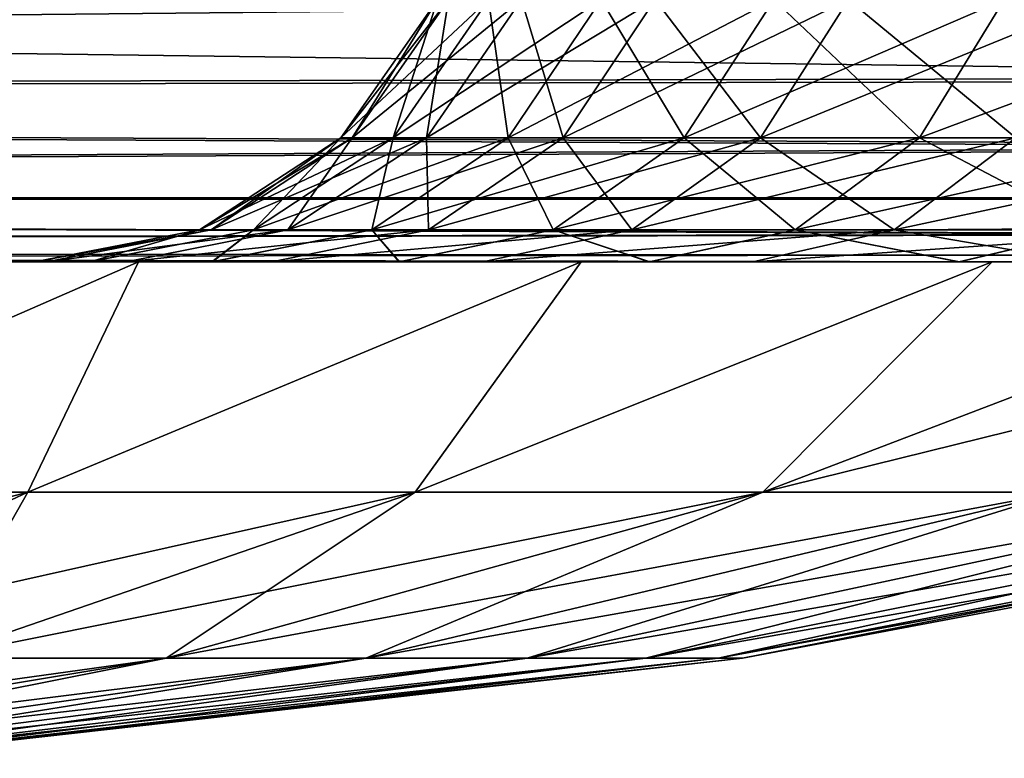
# Model space of a CAD drawing. Header units: millimetres. Extents: x -44.7 to 52.5, y -25.6 to 0.
# Tile 344 of 440: x 39.2 to 40.3, y -25.6 to -24.7. Entities that reach past the tile are written whole.
import ezdxf

# ---------------------------------------------------------------- set-up
doc = ezdxf.new("R2010")
doc.units = ezdxf.units.MM
doc.header["$LTSCALE"] = 65.185185
for name, color, linetype in [('17', 7, 'CONTINUOUS'), ('2', 7, 'CONTINUOUS'), ('25', 7, 'CONTINUOUS'), ('308', 7, 'CONTINUOUS'), ('309', 7, 'CONTINUOUS'), ('312', 7, 'CONTINUOUS'), ('313', 7, 'CONTINUOUS'), ('398', 7, 'CONTINUOUS'), ('402', 7, 'CONTINUOUS')]:
    doc.layers.add(name, color=color, linetype=linetype)

msp = doc.modelspace()

# ---------------------------------------------------------------- linework, layer by layer
at = {"layer": '17', "linetype": 'Continuous'}
for points in [[(29.627, -24.8153, -36.6852), (29.6262, -24.6375, -37.1345), (41.4876, -24.7941, -36.7486), (29.627, -24.8153, -36.6852)], [(41.4876, -24.7941, -36.7486), (29.6262, -24.6375, -37.1345), (41.7952, -24.6986, -36.9979), (41.4876, -24.7941, -36.7486)], [(41.2154, -24.8711, -36.4963), (29.627, -24.8153, -36.6852), (41.4876, -24.7941, -36.7486), (41.2154, -24.8711, -36.4963)], [(29.6274, -24.9276, -36.253), (29.627, -24.8153, -36.6852), (41.2154, -24.8711, -36.4963), (29.6274, -24.9276, -36.253)], [(40.9748, -24.9292, -36.2451), (29.6274, -24.9276, -36.253), (41.2154, -24.8711, -36.4963), (40.9748, -24.9292, -36.2451)], [(29.6277, -24.9845, -35.8577), (29.6274, -24.9276, -36.253), (40.7623, -24.9693, -35.997), (29.6277, -24.9845, -35.8577)], [(40.7623, -24.9693, -35.997), (29.6274, -24.9276, -36.253), (40.9748, -24.9292, -36.2451), (40.7623, -24.9693, -35.997)], [(40.5743, -24.9925, -35.7534), (29.6277, -24.9845, -35.8577), (40.7623, -24.9693, -35.997), (40.5743, -24.9925, -35.7534)], [(40.4079, -25, -35.5148), (29.6278, -25, -35.5148), (29.6277, -24.9845, -35.8577), (40.4079, -25, -35.5148)], [(40.4079, -25, -35.5148), (29.6277, -24.9845, -35.8577), (40.5743, -24.9925, -35.7534), (40.4079, -25, -35.5148)]]:
    msp.add_3dface(points, dxfattribs=at)
at = {"layer": '2', "linetype": 'Continuous'}
for points in [[(29.6278, -25, -35.5148), (40.4079, -25, -35.5148), (29.6278, -25, -35.2278), (29.6278, -25, -35.5148)], [(29.6278, -25, -35.2278), (40.4079, -25, -35.5148), (33.85, -25, -35.2278), (29.6278, -25, -35.2278)], [(29.6278, -25, 35.5148), (33.85, -25, 35.2278), (40.035, -25, 34.9649), (29.6278, -25, 35.5148)], [(40.4079, -25, 35.5148), (29.6278, -25, 35.5148), (40.035, -25, 34.9649), (40.4079, -25, 35.5148)], [(40.4079, -25, -35.5148), (40.0352, -25, -34.9652), (33.85, -25, -31.2722), (40.4079, -25, -35.5148)], [(33.85, -25, -31.2722), (40.0352, -25, -34.9652), (34.5826, -25, -26.0785), (33.85, -25, -31.2722)], [(33.85, -25, -35.2278), (40.4079, -25, -35.5148), (33.85, -25, -31.2722), (33.85, -25, -35.2278)], [(40.035, -25, 34.9649), (33.85, -25, 35.2278), (39.7292, -25, 34.3786), (40.035, -25, 34.9649)], [(39.7292, -25, 34.3786), (33.85, -25, 35.2278), (39.4901, -25, 33.7552), (39.7292, -25, 34.3786)], [(39.4901, -25, 33.7552), (33.85, -25, 35.2278), (39.3251, -25, 33.1111), (39.4901, -25, 33.7552)], [(39.3251, -25, 33.1111), (33.85, -25, 35.2278), (39.2348, -25, 32.4513), (39.3251, -25, 33.1111)], [(39.2348, -25, 32.4513), (33.85, -25, 35.2278), (39.2213, -25, 31.7855), (39.2348, -25, 32.4513)], [(39.2213, -25, 31.7855), (33.85, -25, 35.2278), (38.8137, -25, 27.9162), (39.2213, -25, 31.7855)], [(34.5826, -25, -26.0785), (40.0352, -25, -34.9652), (34.8969, -25, -26.5238), (34.5826, -25, -26.0785)], [(34.8969, -25, -26.5238), (40.0352, -25, -34.9652), (35.2701, -25, -26.9236), (34.8969, -25, -26.5238)], [(35.2701, -25, -26.9236), (40.0352, -25, -34.9652), (35.6935, -25, -27.2679), (35.2701, -25, -26.9236)], [(36.1593, -25, -27.5512), (35.6935, -25, -27.2679), (39.7294, -25, -34.3791), (36.1593, -25, -27.5512)], [(40.0352, -25, -34.9652), (39.7294, -25, -34.3791), (35.6935, -25, -27.2679), (40.0352, -25, -34.9652)], [(36.1593, -25, -27.5512), (39.7294, -25, -34.3791), (36.661, -25, -27.7692), (36.1593, -25, -27.5512)], [(36.661, -25, -27.7692), (39.7294, -25, -34.3791), (37.1863, -25, -27.9162), (36.661, -25, -27.7692)], [(39.7294, -25, -34.3791), (39.4903, -25, -33.7559), (37.1863, -25, -27.9162), (39.7294, -25, -34.3791)], [(37.1863, -25, -27.9162), (39.4903, -25, -33.7559), (37.7265, -25, -27.9906), (37.1863, -25, -27.9162)], [(39.4903, -25, -33.7559), (39.3252, -25, -33.112), (37.7265, -25, -27.9906), (39.4903, -25, -33.7559)], [(37.7265, -25, -27.9906), (39.3252, -25, -33.112), (38.2735, -25, -27.9906), (37.7265, -25, -27.9906)], [(39.3252, -25, -33.112), (39.2349, -25, -32.4524), (38.2735, -25, -27.9906), (39.3252, -25, -33.112)], [(38.2735, -25, -27.9906), (39.2349, -25, -32.4524), (38.8137, -25, -27.9162), (38.2735, -25, -27.9906)], [(39.2213, -25, -31.7867), (39.2838, -25, -31.1252), (38.8137, -25, -27.9162), (39.2213, -25, -31.7867)], [(38.8137, -25, -27.9162), (39.2838, -25, -31.1252), (39.339, -25, -27.7692), (38.8137, -25, -27.9162)], [(39.2349, -25, -32.4524), (39.2213, -25, -31.7867), (38.8137, -25, -27.9162), (39.2349, -25, -32.4524)], [(39.339, -25, 27.7692), (39.2213, -25, 31.7855), (38.8137, -25, 27.9162), (39.339, -25, 27.7692)], [(39.339, -25, 20.2308), (38.8137, -25, 20.0838), (39.339, -25, -20.2308), (39.339, -25, 20.2308)], [(39.339, -25, -20.2308), (38.8137, -25, 20.0838), (38.8137, -25, -20.0838), (39.339, -25, -20.2308)], [(39.284, -25, 31.1239), (39.2213, -25, 31.7855), (39.339, -25, 27.7692), (39.284, -25, 31.1239)], [(39.2838, -25, -31.1252), (39.4224, -25, -30.4733), (39.339, -25, -27.7692), (39.2838, -25, -31.1252)], [(39.4228, -25, 30.472), (39.284, -25, 31.1239), (39.339, -25, 27.7692), (39.4228, -25, 30.472)], [(39.4224, -25, -30.4733), (39.6344, -25, -29.8437), (39.339, -25, -27.7692), (39.4224, -25, -30.4733)], [(39.339, -25, -27.7692), (39.6344, -25, -29.8437), (39.8407, -25, -27.5512), (39.339, -25, -27.7692)], [(39.8407, -25, 27.5512), (39.4228, -25, 30.472), (39.339, -25, 27.7692), (39.8407, -25, 27.5512)], [(39.8407, -25, 20.4488), (39.339, -25, 20.2308), (39.8407, -25, -20.4488), (39.8407, -25, 20.4488)], [(39.8407, -25, -20.4488), (39.339, -25, 20.2308), (39.339, -25, -20.2308), (39.8407, -25, -20.4488)], [(39.6349, -25, 29.8424), (39.4228, -25, 30.472), (39.8407, -25, 27.5512), (39.6349, -25, 29.8424)], [(39.6344, -25, -29.8437), (39.9176, -25, -29.2412), (39.8407, -25, -27.5512), (39.6344, -25, -29.8437)], [(39.9183, -25, 29.24), (39.6349, -25, 29.8424), (39.8407, -25, 27.5512), (39.9183, -25, 29.24)], [(39.9176, -25, -29.2412), (40.2685, -25, -28.6755), (39.8407, -25, -27.5512), (39.9176, -25, -29.2412)], [(39.8407, -25, -27.5512), (40.2685, -25, -28.6755), (40.3065, -25, -27.2679), (39.8407, -25, -27.5512)], [(40.3065, -25, 27.2679), (39.9183, -25, 29.24), (39.8407, -25, 27.5512), (40.3065, -25, 27.2679)], [(40.3065, -25, 20.7321), (39.8407, -25, 20.4488), (40.3065, -25, -20.7321), (40.3065, -25, 20.7321)], [(40.3065, -25, -20.7321), (39.8407, -25, 20.4488), (39.8407, -25, -20.4488), (40.3065, -25, -20.7321)], [(40.2693, -25, 28.6743), (39.9183, -25, 29.24), (40.3065, -25, 27.2679), (40.2693, -25, 28.6743)], [(40.2685, -25, -28.6755), (40.6809, -25, -28.1547), (40.3065, -25, -27.2679), (40.2685, -25, -28.6755)], [(40.6819, -25, 28.1536), (40.2693, -25, 28.6743), (40.3065, -25, 27.2679), (40.6819, -25, 28.1536)], [(40.3065, -25, -27.2679), (40.6809, -25, -28.1547), (40.7299, -25, -26.9236), (40.3065, -25, -27.2679)], [(40.7299, -25, 26.9236), (40.6819, -25, 28.1536), (40.3065, -25, 27.2679), (40.7299, -25, 26.9236)], [(40.7299, -25, 21.0764), (40.3065, -25, 20.7321), (40.7299, -25, -21.0764), (40.7299, -25, 21.0764)], [(40.7299, -25, -21.0764), (40.3065, -25, 20.7321), (40.3065, -25, -20.7321), (40.7299, -25, -21.0764)]]:
    msp.add_3dface(points, dxfattribs=at)
at = {"layer": '25', "linetype": 'Continuous'}
for points in [[(29.6262, -24.6375, 37.1345), (29.627, -24.8153, 36.6852), (41.9451, -24.6502, 37.1073), (29.6262, -24.6375, 37.1345)], [(41.9451, -24.6502, 37.1073), (29.627, -24.8153, 36.6852), (41.8108, -24.6936, 37.0097), (41.9451, -24.6502, 37.1073)], [(41.8108, -24.6936, 37.0097), (29.627, -24.8153, 36.6852), (41.5004, -24.7903, 36.7597), (41.8108, -24.6936, 37.0097)], [(41.5004, -24.7903, 36.7597), (29.627, -24.8153, 36.6852), (41.2254, -24.8684, 36.5061), (41.5004, -24.7903, 36.7597)], [(29.627, -24.8153, 36.6852), (29.6274, -24.9276, 36.253), (41.2254, -24.8684, 36.5061), (29.627, -24.8153, 36.6852)], [(41.2254, -24.8684, 36.5061), (29.6274, -24.9276, 36.253), (40.9821, -24.9276, 36.253), (41.2254, -24.8684, 36.5061)], [(29.6274, -24.9276, 36.253), (29.6277, -24.9845, 35.8577), (40.7669, -24.9686, 36.0027), (29.6274, -24.9276, 36.253)], [(40.9821, -24.9276, 36.253), (29.6274, -24.9276, 36.253), (40.7669, -24.9686, 36.0027), (40.9821, -24.9276, 36.253)], [(40.7669, -24.9686, 36.0027), (29.6277, -24.9845, 35.8577), (40.5765, -24.9923, 35.7564), (40.7669, -24.9686, 36.0027)], [(29.6277, -24.9845, 35.8577), (29.6278, -25, 35.5148), (40.5765, -24.9923, 35.7564), (29.6277, -24.9845, 35.8577)], [(29.6278, -25, 35.5148), (40.4079, -25, 35.5148), (40.5765, -24.9923, 35.7564), (29.6278, -25, 35.5148)]]:
    msp.add_3dface(points, dxfattribs=at)
at = {"layer": '308', "linetype": 'Continuous'}
for points in [[(38.8137, -25, 20.0838), (39.339, -25, 20.2308), (38.7417, -25.261, 21.0709), (38.8137, -25, 20.0838)], [(38.7417, -25.261, 21.0709), (39.339, -25, 20.2308), (39.2137, -25.261, 21.233), (38.7417, -25.261, 21.0709)], [(39.339, -25, 20.2308), (39.8407, -25, 20.4488), (39.2137, -25.261, 21.233), (39.339, -25, 20.2308)], [(39.2137, -25.261, 21.233), (39.8407, -25, 20.4488), (39.6526, -25.261, 21.4705), (39.2137, -25.261, 21.233)], [(39.8407, -25, 20.4488), (40.3065, -25, 20.7321), (39.6526, -25.261, 21.4705), (39.8407, -25, 20.4488)], [(39.6526, -25.261, 21.4705), (40.3065, -25, 20.7321), (40.0464, -25.261, 21.777), (39.6526, -25.261, 21.4705)], [(40.3065, -25, 20.7321), (40.7299, -25, 21.0764), (40.0464, -25.261, 21.777), (40.3065, -25, 20.7321)], [(40.7299, -25, 21.0764), (41.1031, -25, 21.4762), (40.0464, -25.261, 21.777), (40.7299, -25, 21.0764)], [(40.0464, -25.261, 21.777), (41.1031, -25, 21.4762), (40.3844, -25.261, 22.1441), (40.0464, -25.261, 21.777)], [(38.7417, -25.261, 21.0709), (39.2137, -25.261, 21.233), (38.4967, -25.449, 22.0385), (38.7417, -25.261, 21.0709)], [(39.2137, -25.261, 21.233), (38.8128, -25.449, 22.147), (38.4967, -25.449, 22.0385), (39.2137, -25.261, 21.233)], [(39.2137, -25.261, 21.233), (39.6526, -25.261, 21.4705), (38.8128, -25.449, 22.147), (39.2137, -25.261, 21.233)], [(39.6526, -25.261, 21.4705), (39.1067, -25.449, 22.3061), (38.8128, -25.449, 22.147), (39.6526, -25.261, 21.4705)], [(39.6526, -25.261, 21.4705), (40.0464, -25.261, 21.777), (39.1067, -25.449, 22.3061), (39.6526, -25.261, 21.4705)], [(40.0464, -25.261, 21.777), (39.3704, -25.449, 22.5114), (39.1067, -25.449, 22.3061), (40.0464, -25.261, 21.777)], [(40.0464, -25.261, 21.777), (40.3844, -25.261, 22.1441), (39.3704, -25.449, 22.5114), (40.0464, -25.261, 21.777)], [(40.3844, -25.261, 22.1441), (39.5967, -25.449, 22.7572), (39.3704, -25.449, 22.5114), (40.3844, -25.261, 22.1441)], [(40.3844, -25.261, 22.1441), (40.6574, -25.261, 22.5619), (39.5967, -25.449, 22.7572), (40.3844, -25.261, 22.1441)], [(40.6574, -25.261, 22.5619), (39.7795, -25.449, 23.037), (39.5967, -25.449, 22.7572), (40.6574, -25.261, 22.5619)], [(40.6574, -25.261, 22.5619), (40.8578, -25.261, 23.0189), (39.7795, -25.449, 23.037), (40.6574, -25.261, 22.5619)], [(40.8578, -25.261, 23.0189), (39.9137, -25.449, 23.343), (39.7795, -25.449, 23.037), (40.8578, -25.261, 23.0189)], [(40.8578, -25.261, 23.0189), (40.9803, -25.261, 23.5027), (39.9137, -25.449, 23.343), (40.8578, -25.261, 23.0189)], [(40.9803, -25.261, 23.5027), (39.9958, -25.449, 23.667), (39.9137, -25.449, 23.343), (40.9803, -25.261, 23.5027)], [(40.9803, -25.261, 23.5027), (41.0215, -25.261, 24), (39.9958, -25.449, 23.667), (40.9803, -25.261, 23.5027)], [(41.0215, -25.261, 24), (40.0234, -25.449, 24), (39.9958, -25.449, 23.667), (41.0215, -25.261, 24)], [(38.6868, -25.5622, 23.254), (38.5546, -25.5622, 23.1511), (39.3704, -25.449, 22.5114), (38.6868, -25.5622, 23.254)], [(39.3704, -25.449, 22.5114), (38.5546, -25.5622, 23.1511), (39.1067, -25.449, 22.3061), (39.3704, -25.449, 22.5114)], [(38.8002, -25.5622, 23.3772), (38.6868, -25.5622, 23.254), (39.5967, -25.449, 22.7572), (38.8002, -25.5622, 23.3772)], [(39.5967, -25.449, 22.7572), (38.6868, -25.5622, 23.254), (39.3704, -25.449, 22.5114), (39.5967, -25.449, 22.7572)], [(38.8918, -25.5622, 23.5174), (38.8002, -25.5622, 23.3772), (39.7795, -25.449, 23.037), (38.8918, -25.5622, 23.5174)], [(39.7795, -25.449, 23.037), (38.8002, -25.5622, 23.3772), (39.5967, -25.449, 22.7572), (39.7795, -25.449, 23.037)], [(38.9591, -25.5622, 23.6708), (38.8918, -25.5622, 23.5174), (39.9137, -25.449, 23.343), (38.9591, -25.5622, 23.6708)], [(39.9137, -25.449, 23.343), (38.8918, -25.5622, 23.5174), (39.7795, -25.449, 23.037), (39.9137, -25.449, 23.343)], [(39.0002, -25.5622, 23.8331), (38.9591, -25.5622, 23.6708), (39.9958, -25.449, 23.667), (39.0002, -25.5622, 23.8331)], [(39.9958, -25.449, 23.667), (38.9591, -25.5622, 23.6708), (39.9137, -25.449, 23.343), (39.9958, -25.449, 23.667)], [(39.014, -25.5622, 24), (39.0002, -25.5622, 23.8331), (40.0234, -25.449, 24), (39.014, -25.5622, 24)], [(40.0234, -25.449, 24), (39.0002, -25.5622, 23.8331), (39.9958, -25.449, 23.667), (40.0234, -25.449, 24)]]:
    msp.add_3dface(points, dxfattribs=at)
at = {"layer": '309', "linetype": 'Continuous'}
for points in [[(39.339, -25, 27.7692), (38.8137, -25, 27.9162), (38.7417, -25.261, 26.9291), (39.339, -25, 27.7692)], [(39.2137, -25.261, 26.767), (39.339, -25, 27.7692), (38.7417, -25.261, 26.9291), (39.2137, -25.261, 26.767)], [(39.8407, -25, 27.5512), (39.339, -25, 27.7692), (39.2137, -25.261, 26.767), (39.8407, -25, 27.5512)], [(39.6526, -25.261, 26.5295), (39.8407, -25, 27.5512), (39.2137, -25.261, 26.767), (39.6526, -25.261, 26.5295)], [(40.3065, -25, 27.2679), (39.8407, -25, 27.5512), (39.6526, -25.261, 26.5295), (40.3065, -25, 27.2679)], [(40.0464, -25.261, 26.223), (40.3065, -25, 27.2679), (39.6526, -25.261, 26.5295), (40.0464, -25.261, 26.223)], [(40.7299, -25, 26.9236), (40.3065, -25, 27.2679), (40.0464, -25.261, 26.223), (40.7299, -25, 26.9236)], [(40.3844, -25.261, 25.8559), (40.7299, -25, 26.9236), (40.0464, -25.261, 26.223), (40.3844, -25.261, 25.8559)], [(39.2137, -25.261, 26.767), (38.7417, -25.261, 26.9291), (38.8128, -25.449, 25.853), (39.2137, -25.261, 26.767)], [(39.2137, -25.261, 26.767), (38.8128, -25.449, 25.853), (39.1067, -25.449, 25.6939), (39.2137, -25.261, 26.767)], [(39.6526, -25.261, 26.5295), (39.2137, -25.261, 26.767), (39.1067, -25.449, 25.6939), (39.6526, -25.261, 26.5295)], [(39.6526, -25.261, 26.5295), (39.1067, -25.449, 25.6939), (39.3704, -25.449, 25.4886), (39.6526, -25.261, 26.5295)], [(40.0464, -25.261, 26.223), (39.6526, -25.261, 26.5295), (39.3704, -25.449, 25.4886), (40.0464, -25.261, 26.223)], [(40.0464, -25.261, 26.223), (39.3704, -25.449, 25.4886), (39.5967, -25.449, 25.2428), (40.0464, -25.261, 26.223)], [(40.3844, -25.261, 25.8559), (40.0464, -25.261, 26.223), (39.5967, -25.449, 25.2428), (40.3844, -25.261, 25.8559)], [(40.3844, -25.261, 25.8559), (39.5967, -25.449, 25.2428), (39.7795, -25.449, 24.963), (40.3844, -25.261, 25.8559)], [(40.6574, -25.261, 25.4381), (40.3844, -25.261, 25.8559), (39.7795, -25.449, 24.963), (40.6574, -25.261, 25.4381)], [(40.6574, -25.261, 25.4381), (39.7795, -25.449, 24.963), (39.9137, -25.449, 24.657), (40.6574, -25.261, 25.4381)], [(40.8578, -25.261, 24.9811), (40.6574, -25.261, 25.4381), (39.9137, -25.449, 24.657), (40.8578, -25.261, 24.9811)], [(40.8578, -25.261, 24.9811), (39.9137, -25.449, 24.657), (39.9958, -25.449, 24.333), (40.8578, -25.261, 24.9811)], [(40.0234, -25.449, 24), (40.9803, -25.261, 24.4973), (39.9958, -25.449, 24.333), (40.0234, -25.449, 24)], [(40.9803, -25.261, 24.4973), (40.8578, -25.261, 24.9811), (39.9958, -25.449, 24.333), (40.9803, -25.261, 24.4973)], [(40.0234, -25.449, 24), (41.0215, -25.261, 24), (40.9803, -25.261, 24.4973), (40.0234, -25.449, 24)], [(38.6868, -25.5622, 24.746), (38.8002, -25.5622, 24.6228), (39.3704, -25.449, 25.4886), (38.6868, -25.5622, 24.746)], [(39.1067, -25.449, 25.6939), (38.6868, -25.5622, 24.746), (39.3704, -25.449, 25.4886), (39.1067, -25.449, 25.6939)], [(38.8002, -25.5622, 24.6228), (38.8918, -25.5622, 24.4826), (39.5967, -25.449, 25.2428), (38.8002, -25.5622, 24.6228)], [(39.3704, -25.449, 25.4886), (38.8002, -25.5622, 24.6228), (39.5967, -25.449, 25.2428), (39.3704, -25.449, 25.4886)], [(38.8918, -25.5622, 24.4826), (38.9591, -25.5622, 24.3292), (39.7795, -25.449, 24.963), (38.8918, -25.5622, 24.4826)], [(39.5967, -25.449, 25.2428), (38.8918, -25.5622, 24.4826), (39.7795, -25.449, 24.963), (39.5967, -25.449, 25.2428)], [(38.9591, -25.5622, 24.3292), (39.0002, -25.5622, 24.1669), (39.9137, -25.449, 24.657), (38.9591, -25.5622, 24.3292)], [(39.7795, -25.449, 24.963), (38.9591, -25.5622, 24.3292), (39.9137, -25.449, 24.657), (39.7795, -25.449, 24.963)], [(39.0002, -25.5622, 24.1669), (39.014, -25.5622, 24), (39.9958, -25.449, 24.333), (39.0002, -25.5622, 24.1669)], [(39.9137, -25.449, 24.657), (39.0002, -25.5622, 24.1669), (39.9958, -25.449, 24.333), (39.9137, -25.449, 24.657)], [(39.014, -25.5622, 24), (40.0234, -25.449, 24), (39.9958, -25.449, 24.333), (39.014, -25.5622, 24)]]:
    msp.add_3dface(points, dxfattribs=at)
at = {"layer": '312', "linetype": 'Continuous'}
for points in [[(38.8137, -25, -27.9162), (39.339, -25, -27.7692), (38.7417, -25.261, -26.9291), (38.8137, -25, -27.9162)], [(38.7417, -25.261, -26.9291), (39.339, -25, -27.7692), (39.2137, -25.261, -26.767), (38.7417, -25.261, -26.9291)], [(39.339, -25, -27.7692), (39.8407, -25, -27.5512), (39.2137, -25.261, -26.767), (39.339, -25, -27.7692)], [(39.2137, -25.261, -26.767), (39.8407, -25, -27.5512), (39.6526, -25.261, -26.5295), (39.2137, -25.261, -26.767)], [(39.8407, -25, -27.5512), (40.3065, -25, -27.2679), (39.6526, -25.261, -26.5295), (39.8407, -25, -27.5512)], [(39.6526, -25.261, -26.5295), (40.3065, -25, -27.2679), (40.0464, -25.261, -26.223), (39.6526, -25.261, -26.5295)], [(40.3065, -25, -27.2679), (40.7299, -25, -26.9236), (40.0464, -25.261, -26.223), (40.3065, -25, -27.2679)], [(40.7299, -25, -26.9236), (41.1031, -25, -26.5238), (40.0464, -25.261, -26.223), (40.7299, -25, -26.9236)], [(40.0464, -25.261, -26.223), (41.1031, -25, -26.5238), (40.3844, -25.261, -25.8559), (40.0464, -25.261, -26.223)], [(38.7417, -25.261, -26.9291), (39.2137, -25.261, -26.767), (38.4967, -25.449, -25.9615), (38.7417, -25.261, -26.9291)], [(39.2137, -25.261, -26.767), (38.8128, -25.449, -25.853), (38.4967, -25.449, -25.9615), (39.2137, -25.261, -26.767)], [(39.2137, -25.261, -26.767), (39.6526, -25.261, -26.5295), (38.8128, -25.449, -25.853), (39.2137, -25.261, -26.767)], [(39.6526, -25.261, -26.5295), (39.1067, -25.449, -25.6939), (38.8128, -25.449, -25.853), (39.6526, -25.261, -26.5295)], [(39.6526, -25.261, -26.5295), (40.0464, -25.261, -26.223), (39.1067, -25.449, -25.6939), (39.6526, -25.261, -26.5295)], [(40.0464, -25.261, -26.223), (39.3704, -25.449, -25.4886), (39.1067, -25.449, -25.6939), (40.0464, -25.261, -26.223)], [(40.0464, -25.261, -26.223), (40.3844, -25.261, -25.8559), (39.3704, -25.449, -25.4886), (40.0464, -25.261, -26.223)], [(40.3844, -25.261, -25.8559), (39.5967, -25.449, -25.2428), (39.3704, -25.449, -25.4886), (40.3844, -25.261, -25.8559)], [(40.3844, -25.261, -25.8559), (40.6574, -25.261, -25.4381), (39.5967, -25.449, -25.2428), (40.3844, -25.261, -25.8559)], [(40.6574, -25.261, -25.4381), (39.7795, -25.449, -24.963), (39.5967, -25.449, -25.2428), (40.6574, -25.261, -25.4381)], [(40.6574, -25.261, -25.4381), (40.8578, -25.261, -24.9811), (39.7795, -25.449, -24.963), (40.6574, -25.261, -25.4381)], [(40.8578, -25.261, -24.9811), (39.9137, -25.449, -24.657), (39.7795, -25.449, -24.963), (40.8578, -25.261, -24.9811)], [(40.8578, -25.261, -24.9811), (40.9803, -25.261, -24.4973), (39.9137, -25.449, -24.657), (40.8578, -25.261, -24.9811)], [(40.9803, -25.261, -24.4973), (39.9958, -25.449, -24.333), (39.9137, -25.449, -24.657), (40.9803, -25.261, -24.4973)], [(40.9803, -25.261, -24.4973), (41.0215, -25.261, -24), (39.9958, -25.449, -24.333), (40.9803, -25.261, -24.4973)], [(41.0215, -25.261, -24), (40.0234, -25.449, -24), (39.9958, -25.449, -24.333), (41.0215, -25.261, -24)], [(38.6868, -25.5622, -24.746), (38.5546, -25.5622, -24.8489), (39.3704, -25.449, -25.4886), (38.6868, -25.5622, -24.746)], [(39.3704, -25.449, -25.4886), (38.5546, -25.5622, -24.8489), (39.1067, -25.449, -25.6939), (39.3704, -25.449, -25.4886)], [(38.8002, -25.5622, -24.6228), (38.6868, -25.5622, -24.746), (39.5967, -25.449, -25.2428), (38.8002, -25.5622, -24.6228)], [(39.5967, -25.449, -25.2428), (38.6868, -25.5622, -24.746), (39.3704, -25.449, -25.4886), (39.5967, -25.449, -25.2428)], [(38.8918, -25.5622, -24.4826), (38.8002, -25.5622, -24.6228), (39.7795, -25.449, -24.963), (38.8918, -25.5622, -24.4826)], [(39.7795, -25.449, -24.963), (38.8002, -25.5622, -24.6228), (39.5967, -25.449, -25.2428), (39.7795, -25.449, -24.963)], [(38.9591, -25.5622, -24.3292), (38.8918, -25.5622, -24.4826), (39.9137, -25.449, -24.657), (38.9591, -25.5622, -24.3292)], [(39.9137, -25.449, -24.657), (38.8918, -25.5622, -24.4826), (39.7795, -25.449, -24.963), (39.9137, -25.449, -24.657)], [(39.0002, -25.5622, -24.1669), (38.9591, -25.5622, -24.3292), (39.9958, -25.449, -24.333), (39.0002, -25.5622, -24.1669)], [(39.9958, -25.449, -24.333), (38.9591, -25.5622, -24.3292), (39.9137, -25.449, -24.657), (39.9958, -25.449, -24.333)], [(39.014, -25.5622, -24), (39.0002, -25.5622, -24.1669), (40.0234, -25.449, -24), (39.014, -25.5622, -24)], [(40.0234, -25.449, -24), (39.0002, -25.5622, -24.1669), (39.9958, -25.449, -24.333), (40.0234, -25.449, -24)]]:
    msp.add_3dface(points, dxfattribs=at)
at = {"layer": '313', "linetype": 'Continuous'}
for points in [[(39.339, -25, -20.2308), (38.8137, -25, -20.0838), (38.7417, -25.261, -21.0709), (39.339, -25, -20.2308)], [(39.2137, -25.261, -21.233), (39.339, -25, -20.2308), (38.7417, -25.261, -21.0709), (39.2137, -25.261, -21.233)], [(39.8407, -25, -20.4488), (39.339, -25, -20.2308), (39.2137, -25.261, -21.233), (39.8407, -25, -20.4488)], [(39.6526, -25.261, -21.4705), (39.8407, -25, -20.4488), (39.2137, -25.261, -21.233), (39.6526, -25.261, -21.4705)], [(40.3065, -25, -20.7321), (39.8407, -25, -20.4488), (39.6526, -25.261, -21.4705), (40.3065, -25, -20.7321)], [(40.0464, -25.261, -21.777), (40.3065, -25, -20.7321), (39.6526, -25.261, -21.4705), (40.0464, -25.261, -21.777)], [(40.7299, -25, -21.0764), (40.3065, -25, -20.7321), (40.0464, -25.261, -21.777), (40.7299, -25, -21.0764)], [(40.3844, -25.261, -22.1441), (40.7299, -25, -21.0764), (40.0464, -25.261, -21.777), (40.3844, -25.261, -22.1441)], [(39.2137, -25.261, -21.233), (38.7417, -25.261, -21.0709), (38.8128, -25.449, -22.147), (39.2137, -25.261, -21.233)], [(39.2137, -25.261, -21.233), (38.8128, -25.449, -22.147), (39.1067, -25.449, -22.3061), (39.2137, -25.261, -21.233)], [(39.6526, -25.261, -21.4705), (39.2137, -25.261, -21.233), (39.1067, -25.449, -22.3061), (39.6526, -25.261, -21.4705)], [(39.6526, -25.261, -21.4705), (39.1067, -25.449, -22.3061), (39.3704, -25.449, -22.5114), (39.6526, -25.261, -21.4705)], [(40.0464, -25.261, -21.777), (39.6526, -25.261, -21.4705), (39.3704, -25.449, -22.5114), (40.0464, -25.261, -21.777)], [(40.0464, -25.261, -21.777), (39.3704, -25.449, -22.5114), (39.5967, -25.449, -22.7572), (40.0464, -25.261, -21.777)], [(40.3844, -25.261, -22.1441), (40.0464, -25.261, -21.777), (39.5967, -25.449, -22.7572), (40.3844, -25.261, -22.1441)], [(40.3844, -25.261, -22.1441), (39.5967, -25.449, -22.7572), (39.7795, -25.449, -23.037), (40.3844, -25.261, -22.1441)], [(40.6574, -25.261, -22.5619), (40.3844, -25.261, -22.1441), (39.7795, -25.449, -23.037), (40.6574, -25.261, -22.5619)], [(40.6574, -25.261, -22.5619), (39.7795, -25.449, -23.037), (39.9137, -25.449, -23.343), (40.6574, -25.261, -22.5619)], [(40.8578, -25.261, -23.0189), (40.6574, -25.261, -22.5619), (39.9137, -25.449, -23.343), (40.8578, -25.261, -23.0189)], [(40.8578, -25.261, -23.0189), (39.9137, -25.449, -23.343), (39.9958, -25.449, -23.667), (40.8578, -25.261, -23.0189)], [(40.0234, -25.449, -24), (40.9803, -25.261, -23.5027), (39.9958, -25.449, -23.667), (40.0234, -25.449, -24)], [(40.9803, -25.261, -23.5027), (40.8578, -25.261, -23.0189), (39.9958, -25.449, -23.667), (40.9803, -25.261, -23.5027)], [(40.0234, -25.449, -24), (41.0215, -25.261, -24), (40.9803, -25.261, -23.5027), (40.0234, -25.449, -24)], [(38.6868, -25.5622, -23.254), (38.8002, -25.5622, -23.3772), (39.3704, -25.449, -22.5114), (38.6868, -25.5622, -23.254)], [(39.1067, -25.449, -22.3061), (38.6868, -25.5622, -23.254), (39.3704, -25.449, -22.5114), (39.1067, -25.449, -22.3061)], [(38.8002, -25.5622, -23.3772), (38.8918, -25.5622, -23.5174), (39.5967, -25.449, -22.7572), (38.8002, -25.5622, -23.3772)], [(39.3704, -25.449, -22.5114), (38.8002, -25.5622, -23.3772), (39.5967, -25.449, -22.7572), (39.3704, -25.449, -22.5114)], [(38.8918, -25.5622, -23.5174), (38.9591, -25.5622, -23.6708), (39.7795, -25.449, -23.037), (38.8918, -25.5622, -23.5174)], [(39.5967, -25.449, -22.7572), (38.8918, -25.5622, -23.5174), (39.7795, -25.449, -23.037), (39.5967, -25.449, -22.7572)], [(38.9591, -25.5622, -23.6708), (39.0002, -25.5622, -23.8331), (39.9137, -25.449, -23.343), (38.9591, -25.5622, -23.6708)], [(39.7795, -25.449, -23.037), (38.9591, -25.5622, -23.6708), (39.9137, -25.449, -23.343), (39.7795, -25.449, -23.037)], [(39.0002, -25.5622, -23.8331), (39.014, -25.5622, -24), (39.9958, -25.449, -23.667), (39.0002, -25.5622, -23.8331)], [(39.9137, -25.449, -23.343), (39.0002, -25.5622, -23.8331), (39.9958, -25.449, -23.667), (39.9137, -25.449, -23.343)], [(39.014, -25.5622, -24), (40.0234, -25.449, -24), (39.9958, -25.449, -23.667), (39.014, -25.5622, -24)]]:
    msp.add_3dface(points, dxfattribs=at)
at = {"layer": '398', "linetype": 'Continuous'}
for points in [[(39.5811, -24.8595, 32.4225), (39.5684, -24.8595, 31.7974), (39.6902, -24.703, 32.414), (39.5811, -24.8595, 32.4225)], [(39.5684, -24.8595, 31.7974), (39.6276, -24.8595, 31.175), (39.6778, -24.703, 31.8015), (39.5684, -24.8595, 31.7974)], [(39.6902, -24.703, 32.414), (39.5684, -24.8595, 31.7974), (39.6778, -24.703, 31.8015), (39.6902, -24.703, 32.414)], [(39.6654, -24.8595, 33.0421), (39.5811, -24.8595, 32.4225), (39.7729, -24.703, 33.0211), (39.6654, -24.8595, 33.0421)], [(39.7729, -24.703, 33.0211), (39.5811, -24.8595, 32.4225), (39.6902, -24.703, 32.414), (39.7729, -24.703, 33.0211)], [(39.6276, -24.8595, 31.175), (39.7579, -24.8595, 30.5635), (39.7358, -24.703, 31.1916), (39.6276, -24.8595, 31.175)], [(39.6778, -24.703, 31.8015), (39.6276, -24.8595, 31.175), (39.7358, -24.703, 31.1916), (39.6778, -24.703, 31.8015)], [(39.8204, -24.8595, 33.6478), (39.6654, -24.8595, 33.0421), (39.9247, -24.703, 33.6146), (39.8204, -24.8595, 33.6478)], [(39.9247, -24.703, 33.6146), (39.6654, -24.8595, 33.0421), (39.7729, -24.703, 33.0211), (39.9247, -24.703, 33.6146)], [(39.7358, -24.703, 31.1916), (39.7579, -24.8595, 30.5635), (39.8635, -24.703, 30.5924), (39.7358, -24.703, 31.1916)], [(39.7579, -24.8595, 30.5635), (39.9575, -24.8595, 29.971), (39.8635, -24.703, 30.5924), (39.7579, -24.8595, 30.5635)], [(40.0439, -24.8595, 34.2317), (39.8204, -24.8595, 33.6478), (40.1437, -24.703, 34.1868), (40.0439, -24.8595, 34.2317)], [(40.1437, -24.703, 34.1868), (39.8204, -24.8595, 33.6478), (39.9247, -24.703, 33.6146), (40.1437, -24.703, 34.1868)], [(39.8635, -24.703, 30.5924), (39.9575, -24.8595, 29.971), (40.0591, -24.703, 30.0118), (39.8635, -24.703, 30.5924)], [(39.9575, -24.8595, 29.971), (40.2239, -24.8595, 29.4053), (40.0591, -24.703, 30.0118), (39.9575, -24.8595, 29.971)], [(40.333, -24.8595, 34.7861), (40.0439, -24.8595, 34.2317), (40.427, -24.703, 34.73), (40.333, -24.8595, 34.7861)], [(40.427, -24.703, 34.73), (40.0439, -24.8595, 34.2317), (40.1437, -24.703, 34.1868), (40.427, -24.703, 34.73)], [(40.0591, -24.703, 30.0118), (40.2239, -24.8595, 29.4053), (40.3201, -24.703, 29.4576), (40.0591, -24.703, 30.0118)], [(40.2239, -24.8595, 29.4053), (40.5535, -24.8595, 28.874), (40.3201, -24.703, 29.4576), (40.2239, -24.8595, 29.4053)], [(39.4214, -24.9636, 32.435), (39.4083, -24.9636, 31.7915), (39.5811, -24.8595, 32.4225), (39.4214, -24.9636, 32.435)], [(39.4083, -24.9636, 31.7915), (39.4693, -24.9636, 31.1507), (39.5684, -24.8595, 31.7974), (39.4083, -24.9636, 31.7915)], [(39.5811, -24.8595, 32.4225), (39.4083, -24.9636, 31.7915), (39.5684, -24.8595, 31.7974), (39.5811, -24.8595, 32.4225)], [(39.5083, -24.9636, 33.0728), (39.4214, -24.9636, 32.435), (39.6654, -24.8595, 33.0421), (39.5083, -24.9636, 33.0728)], [(39.6654, -24.8595, 33.0421), (39.4214, -24.9636, 32.435), (39.5811, -24.8595, 32.4225), (39.6654, -24.8595, 33.0421)], [(39.4693, -24.9636, 31.1507), (39.6034, -24.9636, 30.5211), (39.6276, -24.8595, 31.175), (39.4693, -24.9636, 31.1507)], [(39.5684, -24.8595, 31.7974), (39.4693, -24.9636, 31.1507), (39.6276, -24.8595, 31.175), (39.5684, -24.8595, 31.7974)], [(39.6678, -24.9636, 33.6964), (39.5083, -24.9636, 33.0728), (39.8204, -24.8595, 33.6478), (39.6678, -24.9636, 33.6964)], [(39.8204, -24.8595, 33.6478), (39.5083, -24.9636, 33.0728), (39.6654, -24.8595, 33.0421), (39.8204, -24.8595, 33.6478)], [(39.6034, -24.9636, 30.5211), (39.809, -24.9636, 29.9112), (39.7579, -24.8595, 30.5635), (39.6034, -24.9636, 30.5211)], [(39.6276, -24.8595, 31.175), (39.6034, -24.9636, 30.5211), (39.7579, -24.8595, 30.5635), (39.6276, -24.8595, 31.175)], [(39.8979, -24.9636, 34.2975), (39.6678, -24.9636, 33.6964), (40.0439, -24.8595, 34.2317), (39.8979, -24.9636, 34.2975)], [(40.0439, -24.8595, 34.2317), (39.6678, -24.9636, 33.6964), (39.8204, -24.8595, 33.6478), (40.0439, -24.8595, 34.2317)], [(39.7579, -24.8595, 30.5635), (39.809, -24.9636, 29.9112), (39.9575, -24.8595, 29.971), (39.7579, -24.8595, 30.5635)], [(39.809, -24.9636, 29.9112), (40.0832, -24.9636, 29.3289), (39.9575, -24.8595, 29.971), (39.809, -24.9636, 29.9112)], [(40.1955, -24.9636, 34.8682), (39.8979, -24.9636, 34.2975), (40.333, -24.8595, 34.7861), (40.1955, -24.9636, 34.8682)], [(40.333, -24.8595, 34.7861), (39.8979, -24.9636, 34.2975), (40.0439, -24.8595, 34.2317), (40.333, -24.8595, 34.7861)], [(39.9575, -24.8595, 29.971), (40.0832, -24.9636, 29.3289), (40.2239, -24.8595, 29.4053), (39.9575, -24.8595, 29.971)], [(40.0832, -24.9636, 29.3289), (40.4225, -24.9636, 28.7819), (40.2239, -24.8595, 29.4053), (40.0832, -24.9636, 29.3289)], [(40.5567, -24.9636, 35.401), (40.1955, -24.9636, 34.8682), (40.6838, -24.8595, 35.3037), (40.5567, -24.9636, 35.401)], [(40.6838, -24.8595, 35.3037), (40.1955, -24.9636, 34.8682), (40.333, -24.8595, 34.7861), (40.6838, -24.8595, 35.3037)], [(40.2239, -24.8595, 29.4053), (40.4225, -24.9636, 28.7819), (40.5535, -24.8595, 28.874), (40.2239, -24.8595, 29.4053)], [(39.2348, -25, 32.4513), (39.2213, -25, 31.7855), (39.4214, -24.9636, 32.435), (39.2348, -25, 32.4513)], [(39.2213, -25, 31.7855), (39.284, -25, 31.1239), (39.4083, -24.9636, 31.7915), (39.2213, -25, 31.7855)], [(39.4214, -24.9636, 32.435), (39.2213, -25, 31.7855), (39.4083, -24.9636, 31.7915), (39.4214, -24.9636, 32.435)], [(39.3251, -25, 33.1111), (39.2348, -25, 32.4513), (39.5083, -24.9636, 33.0728), (39.3251, -25, 33.1111)], [(39.5083, -24.9636, 33.0728), (39.2348, -25, 32.4513), (39.4214, -24.9636, 32.435), (39.5083, -24.9636, 33.0728)], [(39.284, -25, 31.1239), (39.4228, -25, 30.472), (39.4693, -24.9636, 31.1507), (39.284, -25, 31.1239)], [(39.4083, -24.9636, 31.7915), (39.284, -25, 31.1239), (39.4693, -24.9636, 31.1507), (39.4083, -24.9636, 31.7915)], [(39.4901, -25, 33.7552), (39.3251, -25, 33.1111), (39.6678, -24.9636, 33.6964), (39.4901, -25, 33.7552)], [(39.6678, -24.9636, 33.6964), (39.3251, -25, 33.1111), (39.5083, -24.9636, 33.0728), (39.6678, -24.9636, 33.6964)], [(39.4228, -25, 30.472), (39.6349, -25, 29.8424), (39.6034, -24.9636, 30.5211), (39.4228, -25, 30.472)], [(39.4693, -24.9636, 31.1507), (39.4228, -25, 30.472), (39.6034, -24.9636, 30.5211), (39.4693, -24.9636, 31.1507)], [(39.7292, -25, 34.3786), (39.4901, -25, 33.7552), (39.8979, -24.9636, 34.2975), (39.7292, -25, 34.3786)], [(39.8979, -24.9636, 34.2975), (39.4901, -25, 33.7552), (39.6678, -24.9636, 33.6964), (39.8979, -24.9636, 34.2975)], [(39.6034, -24.9636, 30.5211), (39.6349, -25, 29.8424), (39.809, -24.9636, 29.9112), (39.6034, -24.9636, 30.5211)], [(39.6349, -25, 29.8424), (39.9183, -25, 29.24), (39.809, -24.9636, 29.9112), (39.6349, -25, 29.8424)], [(40.035, -25, 34.9649), (39.7292, -25, 34.3786), (40.1955, -24.9636, 34.8682), (40.035, -25, 34.9649)], [(40.1955, -24.9636, 34.8682), (39.7292, -25, 34.3786), (39.8979, -24.9636, 34.2975), (40.1955, -24.9636, 34.8682)], [(39.809, -24.9636, 29.9112), (39.9183, -25, 29.24), (40.0832, -24.9636, 29.3289), (39.809, -24.9636, 29.9112)], [(39.9183, -25, 29.24), (40.2693, -25, 28.6743), (40.0832, -24.9636, 29.3289), (39.9183, -25, 29.24)], [(40.4079, -25, 35.5148), (40.035, -25, 34.9649), (40.5567, -24.9636, 35.401), (40.4079, -25, 35.5148)], [(40.5567, -24.9636, 35.401), (40.035, -25, 34.9649), (40.1955, -24.9636, 34.8682), (40.5567, -24.9636, 35.401)], [(40.0832, -24.9636, 29.3289), (40.2693, -25, 28.6743), (40.4225, -24.9636, 28.7819), (40.0832, -24.9636, 29.3289)], [(40.2693, -25, 28.6743), (40.6819, -25, 28.1536), (40.4225, -24.9636, 28.7819), (40.2693, -25, 28.6743)]]:
    msp.add_3dface(points, dxfattribs=at)
at = {"layer": '402', "linetype": 'Continuous'}
for points in [[(39.6778, -24.703, -31.8015), (39.7358, -24.703, -31.1916), (39.5684, -24.8595, -31.7974), (39.6778, -24.703, -31.8015)], [(39.6778, -24.703, -31.8015), (39.5684, -24.8595, -31.7974), (39.5811, -24.8595, -32.4225), (39.6778, -24.703, -31.8015)], [(39.7358, -24.703, -31.1916), (39.6276, -24.8595, -31.175), (39.5684, -24.8595, -31.7974), (39.7358, -24.703, -31.1916)], [(39.6902, -24.703, -32.414), (39.6778, -24.703, -31.8015), (39.5811, -24.8595, -32.4225), (39.6902, -24.703, -32.414)], [(39.6902, -24.703, -32.414), (39.5811, -24.8595, -32.4225), (39.6654, -24.8595, -33.0421), (39.6902, -24.703, -32.414)], [(39.7358, -24.703, -31.1916), (39.8635, -24.703, -30.5924), (39.6276, -24.8595, -31.175), (39.7358, -24.703, -31.1916)], [(39.8635, -24.703, -30.5924), (39.7579, -24.8595, -30.5635), (39.6276, -24.8595, -31.175), (39.8635, -24.703, -30.5924)], [(39.7729, -24.703, -33.0211), (39.6902, -24.703, -32.414), (39.6654, -24.8595, -33.0421), (39.7729, -24.703, -33.0211)], [(39.7729, -24.703, -33.0211), (39.6654, -24.8595, -33.0421), (39.8204, -24.8595, -33.6478), (39.7729, -24.703, -33.0211)], [(39.8635, -24.703, -30.5924), (40.0591, -24.703, -30.0118), (39.7579, -24.8595, -30.5635), (39.8635, -24.703, -30.5924)], [(40.0591, -24.703, -30.0118), (39.9575, -24.8595, -29.971), (39.7579, -24.8595, -30.5635), (40.0591, -24.703, -30.0118)], [(39.9247, -24.703, -33.6146), (39.7729, -24.703, -33.0211), (39.8204, -24.8595, -33.6478), (39.9247, -24.703, -33.6146)], [(39.9247, -24.703, -33.6146), (39.8204, -24.8595, -33.6478), (40.0439, -24.8595, -34.2317), (39.9247, -24.703, -33.6146)], [(40.1437, -24.703, -34.1868), (39.9247, -24.703, -33.6146), (40.0439, -24.8595, -34.2317), (40.1437, -24.703, -34.1868)], [(40.0591, -24.703, -30.0118), (40.3201, -24.703, -29.4576), (39.9575, -24.8595, -29.971), (40.0591, -24.703, -30.0118)], [(40.3201, -24.703, -29.4576), (40.2239, -24.8595, -29.4053), (39.9575, -24.8595, -29.971), (40.3201, -24.703, -29.4576)], [(40.1437, -24.703, -34.1868), (40.0439, -24.8595, -34.2317), (40.333, -24.8595, -34.7861), (40.1437, -24.703, -34.1868)], [(40.427, -24.703, -34.73), (40.1437, -24.703, -34.1868), (40.333, -24.8595, -34.7861), (40.427, -24.703, -34.73)], [(40.3201, -24.703, -29.4576), (40.643, -24.703, -28.9369), (40.2239, -24.8595, -29.4053), (40.3201, -24.703, -29.4576)], [(40.643, -24.703, -28.9369), (40.5535, -24.8595, -28.874), (40.2239, -24.8595, -29.4053), (40.643, -24.703, -28.9369)], [(39.4693, -24.9636, -31.1507), (39.4083, -24.9636, -31.7915), (39.6276, -24.8595, -31.175), (39.4693, -24.9636, -31.1507)], [(39.4083, -24.9636, -31.7915), (39.4214, -24.9636, -32.435), (39.5684, -24.8595, -31.7974), (39.4083, -24.9636, -31.7915)], [(39.6276, -24.8595, -31.175), (39.4083, -24.9636, -31.7915), (39.5684, -24.8595, -31.7974), (39.6276, -24.8595, -31.175)], [(39.4214, -24.9636, -32.435), (39.5083, -24.9636, -33.0728), (39.5811, -24.8595, -32.4225), (39.4214, -24.9636, -32.435)], [(39.5684, -24.8595, -31.7974), (39.4214, -24.9636, -32.435), (39.5811, -24.8595, -32.4225), (39.5684, -24.8595, -31.7974)], [(39.6034, -24.9636, -30.5211), (39.4693, -24.9636, -31.1507), (39.7579, -24.8595, -30.5635), (39.6034, -24.9636, -30.5211)], [(39.7579, -24.8595, -30.5635), (39.4693, -24.9636, -31.1507), (39.6276, -24.8595, -31.175), (39.7579, -24.8595, -30.5635)], [(39.5083, -24.9636, -33.0728), (39.6678, -24.9636, -33.6964), (39.6654, -24.8595, -33.0421), (39.5083, -24.9636, -33.0728)], [(39.5811, -24.8595, -32.4225), (39.5083, -24.9636, -33.0728), (39.6654, -24.8595, -33.0421), (39.5811, -24.8595, -32.4225)], [(39.809, -24.9636, -29.9112), (39.6034, -24.9636, -30.5211), (39.9575, -24.8595, -29.971), (39.809, -24.9636, -29.9112)], [(39.9575, -24.8595, -29.971), (39.6034, -24.9636, -30.5211), (39.7579, -24.8595, -30.5635), (39.9575, -24.8595, -29.971)], [(39.6654, -24.8595, -33.0421), (39.6678, -24.9636, -33.6964), (39.8204, -24.8595, -33.6478), (39.6654, -24.8595, -33.0421)], [(39.6678, -24.9636, -33.6964), (39.8979, -24.9636, -34.2975), (39.8204, -24.8595, -33.6478), (39.6678, -24.9636, -33.6964)], [(40.0832, -24.9636, -29.3289), (39.809, -24.9636, -29.9112), (40.2239, -24.8595, -29.4053), (40.0832, -24.9636, -29.3289)], [(40.2239, -24.8595, -29.4053), (39.809, -24.9636, -29.9112), (39.9575, -24.8595, -29.971), (40.2239, -24.8595, -29.4053)], [(39.8204, -24.8595, -33.6478), (39.8979, -24.9636, -34.2975), (40.0439, -24.8595, -34.2317), (39.8204, -24.8595, -33.6478)], [(39.8979, -24.9636, -34.2975), (40.1955, -24.9636, -34.8682), (40.0439, -24.8595, -34.2317), (39.8979, -24.9636, -34.2975)], [(40.0439, -24.8595, -34.2317), (40.1955, -24.9636, -34.8682), (40.333, -24.8595, -34.7861), (40.0439, -24.8595, -34.2317)], [(40.4225, -24.9636, -28.7819), (40.0832, -24.9636, -29.3289), (40.5535, -24.8595, -28.874), (40.4225, -24.9636, -28.7819)], [(40.5535, -24.8595, -28.874), (40.0832, -24.9636, -29.3289), (40.2239, -24.8595, -29.4053), (40.5535, -24.8595, -28.874)], [(40.1955, -24.9636, -34.8682), (40.5611, -24.9613, -35.3976), (40.333, -24.8595, -34.7861), (40.1955, -24.9636, -34.8682)], [(39.2838, -25, -31.1252), (39.2213, -25, -31.7867), (39.4083, -24.9636, -31.7915), (39.2838, -25, -31.1252)], [(39.2213, -25, -31.7867), (39.2349, -25, -32.4524), (39.4214, -24.9636, -32.435), (39.2213, -25, -31.7867)], [(39.4083, -24.9636, -31.7915), (39.2213, -25, -31.7867), (39.4214, -24.9636, -32.435), (39.4083, -24.9636, -31.7915)], [(39.2349, -25, -32.4524), (39.3252, -25, -33.112), (39.5083, -24.9636, -33.0728), (39.2349, -25, -32.4524)], [(39.4214, -24.9636, -32.435), (39.2349, -25, -32.4524), (39.5083, -24.9636, -33.0728), (39.4214, -24.9636, -32.435)], [(39.4224, -25, -30.4733), (39.2838, -25, -31.1252), (39.4693, -24.9636, -31.1507), (39.4224, -25, -30.4733)], [(39.4693, -24.9636, -31.1507), (39.2838, -25, -31.1252), (39.4083, -24.9636, -31.7915), (39.4693, -24.9636, -31.1507)], [(39.3252, -25, -33.112), (39.4903, -25, -33.7559), (39.6678, -24.9636, -33.6964), (39.3252, -25, -33.112)], [(39.5083, -24.9636, -33.0728), (39.3252, -25, -33.112), (39.6678, -24.9636, -33.6964), (39.5083, -24.9636, -33.0728)], [(39.6344, -25, -29.8437), (39.4224, -25, -30.4733), (39.6034, -24.9636, -30.5211), (39.6344, -25, -29.8437)], [(39.6034, -24.9636, -30.5211), (39.4224, -25, -30.4733), (39.4693, -24.9636, -31.1507), (39.6034, -24.9636, -30.5211)], [(39.4903, -25, -33.7559), (39.7294, -25, -34.3791), (39.8979, -24.9636, -34.2975), (39.4903, -25, -33.7559)], [(39.6678, -24.9636, -33.6964), (39.4903, -25, -33.7559), (39.8979, -24.9636, -34.2975), (39.6678, -24.9636, -33.6964)], [(39.809, -24.9636, -29.9112), (39.6344, -25, -29.8437), (39.6034, -24.9636, -30.5211), (39.809, -24.9636, -29.9112)], [(39.9176, -25, -29.2412), (39.6344, -25, -29.8437), (39.809, -24.9636, -29.9112), (39.9176, -25, -29.2412)], [(39.7294, -25, -34.3791), (40.0352, -25, -34.9652), (40.1955, -24.9636, -34.8682), (39.7294, -25, -34.3791)], [(39.8979, -24.9636, -34.2975), (39.7294, -25, -34.3791), (40.1955, -24.9636, -34.8682), (39.8979, -24.9636, -34.2975)], [(40.0832, -24.9636, -29.3289), (39.9176, -25, -29.2412), (39.809, -24.9636, -29.9112), (40.0832, -24.9636, -29.3289)], [(40.2685, -25, -28.6755), (39.9176, -25, -29.2412), (40.0832, -24.9636, -29.3289), (40.2685, -25, -28.6755)], [(40.0352, -25, -34.9652), (40.4079, -25, -35.5148), (40.1955, -24.9636, -34.8682), (40.0352, -25, -34.9652)], [(40.4225, -24.9636, -28.7819), (40.2685, -25, -28.6755), (40.0832, -24.9636, -29.3289), (40.4225, -24.9636, -28.7819)], [(40.5611, -24.9613, -35.3976), (40.1955, -24.9636, -34.8682), (40.4079, -25, -35.5148), (40.5611, -24.9613, -35.3976)], [(40.6809, -25, -28.1547), (40.2685, -25, -28.6755), (40.4225, -24.9636, -28.7819), (40.6809, -25, -28.1547)]]:
    msp.add_3dface(points, dxfattribs=at)

doc.saveas('drawing.dxf')
